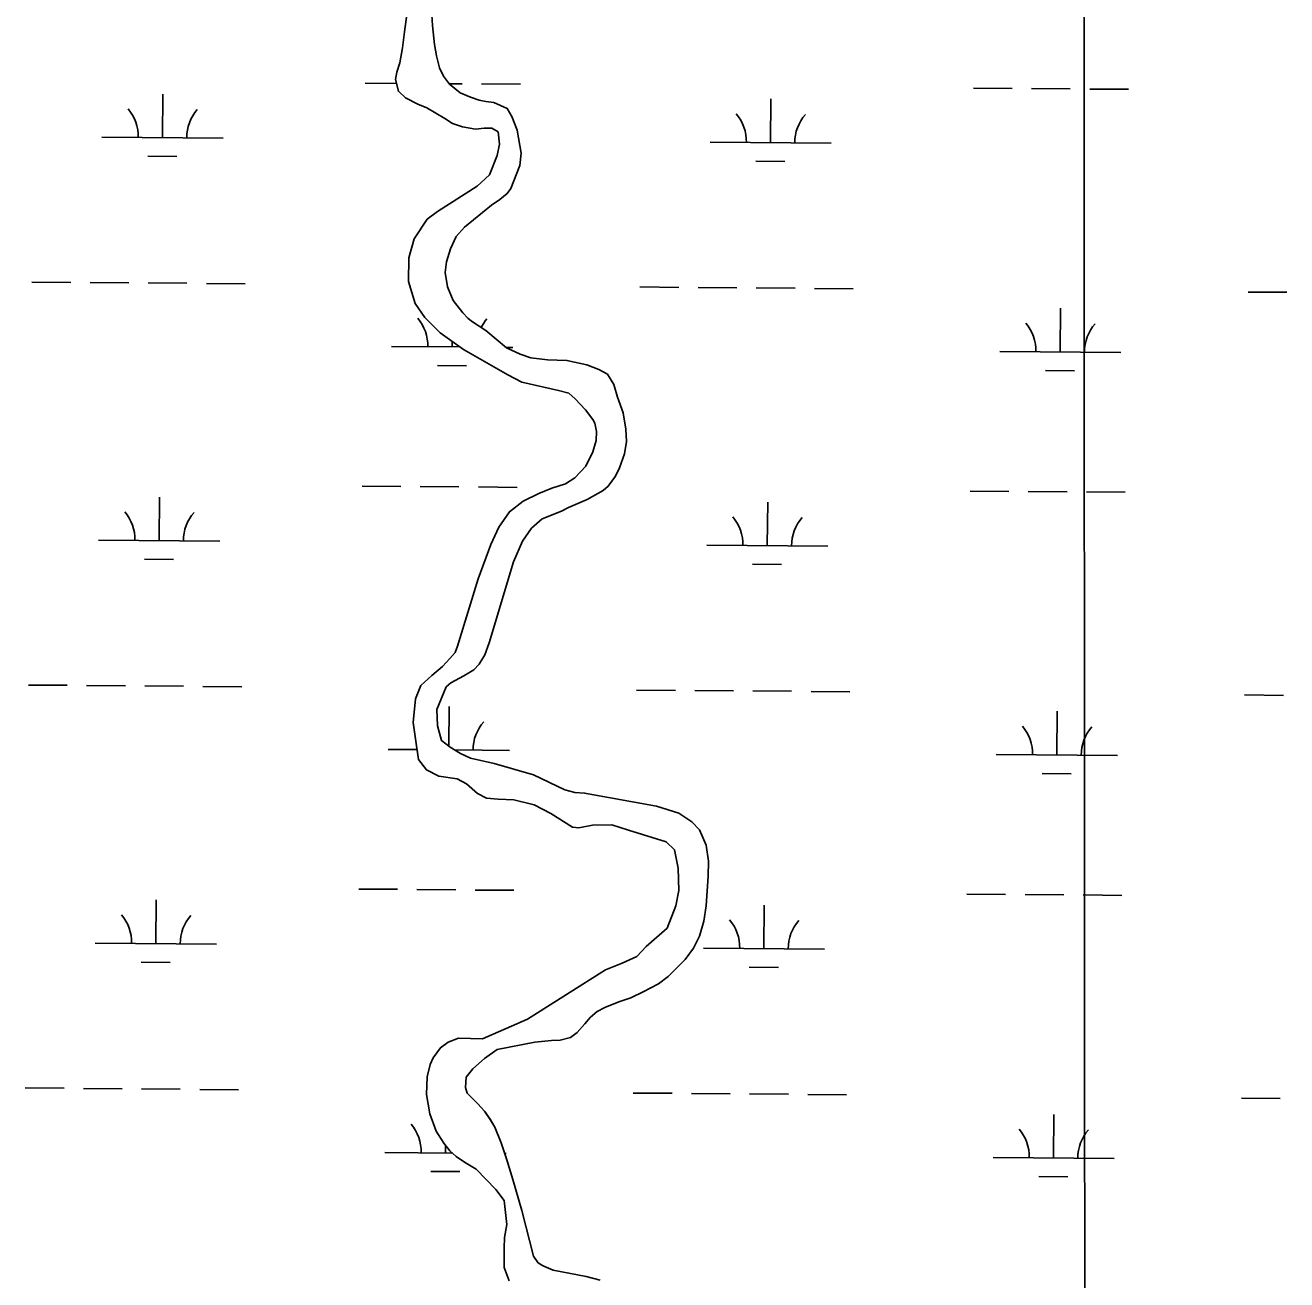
# Model space of a CAD drawing. Extents: x 3271442 to 3309282, y 752266 to 777610.
# Drawn here: x 3300933 to 3301975, y 765074 to 766109 of the extents above; entities that cross this region are included whole.
import ezdxf

# ---------------------------------------------------------------- set-up
doc = ezdxf.new("R2010")
doc.units = 0
for name, color, linetype in [('V-GRID-MAJR', 7, 'Continuous'), ('V-SITE-VEGE', 7, 'Continuous'), ('V-WETL-SWMP', 7, 'Continuous')]:
    doc.layers.add(name, color=color, linetype=linetype)

msp = doc.modelspace()

# ---------------------------------------------------------------- linework, layer by layer
at = {"layer": 'V-GRID-MAJR'}
msp.add_spline([(3301812, 757649.3), (3301808.5, 763709.3), (3301805, 769771.2), (3301801.5, 775833.2), (3301801.5, 775835.1)], degree=3, dxfattribs=at)
at = {"layer": 'V-SITE-VEGE'}
for points in [[(3301256.1, 766175.1), (3301246.3, 766103.8), (3301244.7, 766090.4), (3301242.4, 766078.1), (3301240, 766070.5), (3301238.9, 766064.5), (3301241.3, 766054.7), (3301247.3, 766049.2), (3301257.3, 766043.9), (3301264.8, 766040.9), (3301279.5, 766032.2), (3301286, 766028.1), (3301294.3, 766025.4), (3301304.9, 766023.5), (3301312.1, 766024.3), (3301318.5, 766024.2), (3301323.7, 766021.1), (3301324.7, 766010.9), (3301322.9, 766001.6), (3301316.4, 765985.6), (3301306.2, 765976.2), (3301273.7, 765955.3), (3301265, 765949), (3301254.4, 765932.8), (3301250, 765917.2), (3301249.7, 765897.6), (3301255.1, 765879.6), (3301263.2, 765867.8), (3301275.8, 765855.2), (3301295, 765841.5), (3301331.5, 765820.6), (3301343.2, 765814.4), (3301373.5, 765807.6), (3301382.1, 765805.4), (3301387.3, 765800.9), (3301395.6, 765791.7), (3301401.8, 765783.7), (3301403.4, 765780.7), (3301404.7, 765773.7), (3301404.5, 765766.4), (3301401.9, 765757), (3301396, 765745.3), (3301386.8, 765735.6), (3301379.3, 765730.7), (3301368, 765726.9), (3301357.2, 765722.5), (3301344.3, 765716.4), (3301332.9, 765707.5), (3301324.3, 765694.9), (3301317.6, 765680.6), (3301307.1, 765652.3), (3301290.2, 765596.7), (3301288.1, 765591.3), (3301283.8, 765586.4), (3301277.6, 765579.7), (3301268.8, 765572.4), (3301259.9, 765564.1), (3301255.4, 765553), (3301253.5, 765533.7), (3301255.7, 765518.3), (3301258, 765503.1), (3301264.4, 765494.5), (3301274.6, 765489.3), (3301289.7, 765487), (3301297.4, 765482.9), (3301306.7, 765474.9), (3301313.9, 765471.2), (3301323.6, 765470.3), (3301336.5, 765469.8), (3301353.5, 765465.6), (3301367.1, 765458.4), (3301385.1, 765447.1), (3301390.2, 765446.5), (3301401.5, 765448.8), (3301417.5, 765449.2), (3301431.1, 765444.7), (3301462.3, 765435.1), (3301469.1, 765428.4), (3301472.1, 765413.4), (3301472.7, 765394.8), (3301470.2, 765382.2), (3301463.2, 765363.9), (3301445.8, 765348.6), (3301438, 765340.5), (3301426, 765335), (3301412.2, 765329.3), (3301347.8, 765288.6), (3301310.7, 765272.4), (3301290.8, 765272.9), (3301282.3, 765269.8), (3301276, 765265.1), (3301269.9, 765256.8), (3301267.5, 765251.2), (3301265.1, 765241.2), (3301264.6, 765226.4)], [(3301484.8, 765347.2), (3301489.7, 765357.2), (3301493.4, 765369.6), (3301495.3, 765382.2), (3301497.1, 765406.7), (3301497.3, 765419), (3301495.2, 765432.2), (3301489.7, 765445.1), (3301483.5, 765451.5), (3301472.8, 765458.8), (3301454.3, 765464.6), (3301395, 765475.3), (3301386.8, 765475.8), (3301378.7, 765477.9), (3301352.9, 765490.5), (3301320.3, 765499.7), (3301300.9, 765504.1), (3301292.6, 765507.9), (3301284, 765513.3), (3301277, 765518.6), (3301273.7, 765530.8), (3301273.1, 765544.2), (3301280.7, 765563), (3301284.5, 765566.3), (3301295.2, 765572), (3301303.7, 765577), (3301308.1, 765581.6), (3301312.6, 765589.4), (3301316.3, 765599.4), (3301336.4, 765666.3), (3301343.6, 765683.3), (3301351.1, 765694), (3301360, 765701.6), (3301375.8, 765708.1), (3301381.7, 765711), (3301397, 765717.8), (3301410.2, 765725.1), (3301414.5, 765728.6), (3301420.6, 765736.9), (3301423.7, 765743.9), (3301427.9, 765755.3), (3301429.5, 765765.5), (3301428.9, 765775.7), (3301426.8, 765789.1), (3301422.2, 765802.2), (3301419, 765812.5), (3301413.8, 765821), (3301406.8, 765825.1), (3301396.8, 765828.8), (3301380.4, 765832.5), (3301364.4, 765833), (3301350.6, 765834.6), (3301341.7, 765837.6), (3301330.5, 765843), (3301313.4, 765857.1), (3301301.7, 765864.9), (3301298.7, 765867.4), (3301294.4, 765871.7), (3301286.6, 765881.9), (3301281.7, 765893.1), (3301279.8, 765905), (3301280.9, 765913.9), (3301284.3, 765924.6), (3301288.9, 765934.9), (3301295.8, 765942.6), (3301318.1, 765960.6), (3301325.1, 765965.2), (3301331.2, 765970.3), (3301334.2, 765974.5), (3301341.4, 765993.3), (3301342.7, 766003.7), (3301339.3, 766022.5), (3301335, 766033.8), (3301331.1, 766040.3), (3301320.2, 766045.4), (3301313.6, 766046.2), (3301308.1, 766047.2), (3301300.7, 766049.7), (3301292.4, 766053.4), (3301283.6, 766060.6), (3301278.5, 766067.1), (3301275.2, 766074), (3301272.7, 766084), (3301271.1, 766093.2), (3301269.4, 766108.9), (3301268.6, 766122.2)], [(3301407.9, 765073.2), (3301396.3, 765076.2), (3301369.1, 765081.5), (3301361.3, 765084.7), (3301359.2, 765085.8), (3301356.3, 765087.8), (3301352.7, 765093), (3301343.2, 765130.8), (3301335.7, 765156.4), (3301330.8, 765172.5), (3301326.2, 765186.5), (3301320.8, 765199.6), (3301317.1, 765206), (3301312.4, 765212.8), (3301306.8, 765218.7), (3301298, 765227.5), (3301296.6, 765232.2), (3301297.3, 765240.8), (3301302.7, 765247.7), (3301312.4, 765256.1), (3301322.8, 765263.7), (3301354, 765269.6), (3301367.7, 765271), (3301374.7, 765271.3), (3301383.4, 765273.6), (3301388.9, 765277.7), (3301395.2, 765284.7), (3301400, 765290.3), (3301405.3, 765294.9), (3301411.8, 765298.4), (3301423.3, 765303), (3301433.2, 765306.3), (3301443.2, 765311.2), (3301455.9, 765317.9), (3301463.9, 765323.9), (3301478.1, 765337.8), (3301484.8, 765347.2)], [(3301264.6, 765226.4), (3301267.3, 765210.6), (3301272.4, 765196.3), (3301278.9, 765186.2), (3301283.7, 765179.9), (3301288.9, 765175.2), (3301295.9, 765170.6), (3301305.5, 765164.9), (3301321.8, 765148), (3301328.7, 765139.1), (3301330.9, 765119.2), (3301329, 765108.5), (3301328.5, 765099.6), (3301328.6, 765083.6), (3301332.8, 765072.8)]]:
    msp.add_lwpolyline(points, dxfattribs=at)
at = {"layer": 'V-WETL-SWMP'}
for p, q in [((3301214, 766061.4), (3301239.7, 766061.2)), ((3301283.4, 766060.9), (3301294, 766060.8)), ((3301310, 766060.7), (3301342, 766060.4)), ((3301715.9, 766057.3), (3301747.9, 766057)), ((3301763.9, 766056.9), (3301795.9, 766056.7)), ((3301811.9, 766056.5), (3301843.9, 766056.3)), ((3301046.6, 766016.4), (3301046.9, 766052.4)), ((3301548.5, 766012.3), (3301548.8, 766048.3)), ((3300996.6, 766016.8), (3301096.6, 766016)), ((3301498.5, 766012.7), (3301598.5, 766011.8)), ((3301034.5, 766001.1), (3301058.5, 766000.9)), ((3301536.4, 765996.9), (3301560.4, 765996.7)), ((3300938.8, 765897.2), (3300970.8, 765896.9)), ((3300986.8, 765896.8), (3301018.8, 765896.5)), ((3301034.8, 765896.4), (3301066.8, 765896.2)), ((3301082.8, 765896), (3301114.8, 765895.8)), ((3301440.7, 765893.1), (3301472.7, 765892.8)), ((3301488.7, 765892.7), (3301520.7, 765892.4)), ((3301536.7, 765892.3), (3301568.7, 765892)), ((3301584.7, 765891.9), (3301616.7, 765891.6)), ((3301942.6, 765888.9), (3301974.6, 765888.7)), ((3301787.6, 765839.5), (3301787.8, 765875.5)), ((3301285.7, 765843.6), (3301285.7, 765848.1)), ((3301235.7, 765844), (3301292.1, 765843.6)), ((3301330.3, 765843.2), (3301335.7, 765843.2)), ((3301737.6, 765839.9), (3301837.6, 765839.1)), ((3301273.5, 765828.3), (3301297.5, 765828.1)), ((3301775.4, 765824.1), (3301799.4, 765823.9)), ((3301211.3, 765728.8), (3301243.3, 765728.5)), ((3301259.3, 765728.4), (3301291.3, 765728.1)), ((3301307.3, 765728), (3301339.3, 765727.7)), ((3301713.2, 765724.6), (3301745.2, 765724.4)), ((3301761.2, 765724.3), (3301793.2, 765724)), ((3301809.2, 765723.9), (3301841.2, 765723.6)), ((3301043.9, 765683.7), (3301044.2, 765719.7)), ((3301545.8, 765679.6), (3301546.1, 765715.6)), ((3300993.9, 765684.1), (3301093.9, 765683.3)), ((3301495.8, 765680), (3301595.8, 765679.2)), ((3301031.7, 765668.4), (3301055.7, 765668.2)), ((3301533.6, 765664.3), (3301557.6, 765664.1)), ((3300936, 765564.5), (3300968, 765564.3)), ((3300984, 765564.1), (3301016, 765563.9)), ((3301032, 765563.8), (3301064, 765563.5)), ((3301080, 765563.4), (3301112, 765563.1)), ((3301437.9, 765560.4), (3301469.9, 765560.1)), ((3301485.9, 765560), (3301517.9, 765559.8)), ((3301533.9, 765559.6), (3301565.9, 765559.4)), ((3301581.9, 765559.2), (3301613.9, 765559)), ((3301939.8, 765556.3), (3301971.8, 765556)), ((3301282.9, 765514.1), (3301283.2, 765546.9)), ((3301784.8, 765506.8), (3301785.1, 765542.8)), ((3301232.9, 765511.4), (3301256.8, 765511.2)), ((3301287.8, 765510.9), (3301332.9, 765510.5)), ((3301734.8, 765507.2), (3301834.8, 765506.4)), ((3301772.7, 765491.5), (3301796.7, 765491.3)), ((3301208.6, 765396.1), (3301240.6, 765395.9)), ((3301256.6, 765395.7), (3301288.6, 765395.5)), ((3301304.6, 765395.3), (3301336.6, 765395.1)), ((3301710.5, 765392), (3301742.5, 765391.7)), ((3301758.5, 765391.6), (3301790.5, 765391.3)), ((3301806.5, 765391.2), (3301838.5, 765390.9)), ((3301041.1, 765351.1), (3301041.4, 765387.1)), ((3301543, 765346.9), (3301543.3, 765382.9)), ((3300991.1, 765351.5), (3301091.1, 765350.7)), ((3301493, 765347.3), (3301593, 765346.5)), ((3301029, 765335.7), (3301053, 765335.5)), ((3301530.9, 765331.6), (3301554.9, 765331.4)), ((3300933.3, 765231.9), (3300965.3, 765231.6)), ((3300981.3, 765231.5), (3301013.3, 765231.2)), ((3301029.3, 765231.1), (3301061.3, 765230.8)), ((3301077.3, 765230.7), (3301109.3, 765230.4)), ((3301435.2, 765227.7), (3301467.2, 765227.5)), ((3301483.2, 765227.4), (3301515.2, 765227.1)), ((3301531.2, 765227), (3301563.2, 765226.7)), ((3301579.2, 765226.6), (3301611.2, 765226.3)), ((3301937.1, 765223.6), (3301969.1, 765223.3)), ((3301782.1, 765174.1), (3301782.4, 765210.1)), ((3301280.2, 765178.3), (3301280.2, 765184.5)), ((3301230.2, 765178.7), (3301285.5, 765178.2)), ((3301329, 765177.9), (3301330.2, 765177.9)), ((3301732.1, 765174.6), (3301832.1, 765173.7)), ((3301268.1, 765162.9), (3301292.1, 765162.8)), ((3301769.9, 765158.8), (3301793.9, 765158.6))]:
    msp.add_line(p, q, dxfattribs=at)
for points in [[(3301247.3, 766049.2), (3301241.3, 766054.7), (3301238.9, 766064.5), (3301240, 766070.5), (3301242.4, 766078.1), (3301244.7, 766090.4), (3301246.3, 766103.8), (3301256.1, 766175.1)], [(3301268.6, 766122.2), (3301269.4, 766108.9), (3301271.1, 766093.2), (3301272.7, 766084), (3301275.2, 766074), (3301278.5, 766067.1), (3301283.6, 766060.6), (3301292.4, 766053.4), (3301300.7, 766049.7), (3301308.1, 766047.2), (3301313.6, 766046.2), (3301320.2, 766045.4), (3301331.1, 766040.3), (3301335, 766033.8), (3301339.3, 766022.5), (3301342.7, 766003.7), (3301341.4, 765993.3), (3301334.2, 765974.5), (3301331.2, 765970.3), (3301325.1, 765965.2), (3301318.1, 765960.6), (3301295.8, 765942.6), (3301288.9, 765934.9), (3301284.3, 765924.6), (3301280.9, 765913.9), (3301279.8, 765905), (3301281.7, 765893.1), (3301286.6, 765881.9), (3301294.4, 765871.7), (3301298.7, 765867.4), (3301301.7, 765864.9), (3301313.4, 765857.1), (3301330.5, 765843), (3301341.7, 765837.6), (3301350.6, 765834.6), (3301364.4, 765833), (3301380.4, 765832.5), (3301396.8, 765828.8), (3301406.8, 765825.1), (3301413.8, 765821), (3301419, 765812.5), (3301422.2, 765802.2), (3301426.8, 765789.1), (3301428.9, 765775.7), (3301429.5, 765765.5), (3301427.9, 765755.3), (3301423.7, 765743.9), (3301420.6, 765736.9), (3301414.5, 765728.6), (3301410.2, 765725.1), (3301397, 765717.8), (3301381.7, 765711), (3301375.8, 765708.1), (3301360, 765701.6), (3301351.1, 765694), (3301343.6, 765683.3), (3301336.4, 765666.3), (3301316.3, 765599.4), (3301312.6, 765589.4), (3301308.1, 765581.6), (3301303.7, 765577), (3301295.2, 765572), (3301284.5, 765566.3), (3301280.7, 765563), (3301273.1, 765544.2), (3301273.7, 765530.8), (3301277, 765518.6), (3301284, 765513.3), (3301292.6, 765507.9), (3301300.9, 765504.1), (3301320.3, 765499.7), (3301352.9, 765490.5), (3301378.7, 765477.9)], [(3301328.6, 765083.6), (3301328.5, 765099.6), (3301329, 765108.5), (3301330.9, 765119.2), (3301328.7, 765139.1), (3301321.8, 765148), (3301305.5, 765164.9), (3301295.9, 765170.6), (3301288.9, 765175.2), (3301283.7, 765179.9), (3301278.9, 765186.2), (3301272.4, 765196.3), (3301267.3, 765210.6), (3301264.6, 765226.4), (3301265.1, 765241.2), (3301267.5, 765251.2), (3301269.9, 765256.8), (3301276, 765265.1), (3301282.3, 765269.8), (3301290.8, 765272.9), (3301310.7, 765272.4), (3301347.8, 765288.6), (3301412.2, 765329.3), (3301426, 765335), (3301438, 765340.5), (3301445.8, 765348.6), (3301463.2, 765363.9), (3301470.2, 765382.2), (3301472.7, 765394.8), (3301472.1, 765413.4), (3301469.1, 765428.4), (3301462.3, 765435.1), (3301431.1, 765444.7), (3301417.5, 765449.2), (3301401.5, 765448.8), (3301390.2, 765446.5), (3301385.1, 765447.1), (3301367.1, 765458.4), (3301353.5, 765465.6), (3301336.5, 765469.8), (3301323.6, 765470.3), (3301313.9, 765471.2), (3301306.7, 765474.9), (3301297.4, 765482.9), (3301289.7, 765487), (3301274.6, 765489.3), (3301264.4, 765494.5), (3301258, 765503.1), (3301255.7, 765518.3), (3301253.5, 765533.7), (3301255.4, 765553), (3301259.9, 765564.1), (3301268.8, 765572.4), (3301277.6, 765579.7), (3301283.8, 765586.4), (3301288.1, 765591.3), (3301290.2, 765596.7), (3301307.1, 765652.3), (3301317.6, 765680.6), (3301324.3, 765694.9), (3301332.9, 765707.5), (3301344.3, 765716.4), (3301357.2, 765722.5), (3301368, 765726.9), (3301379.3, 765730.7), (3301386.8, 765735.6), (3301396, 765745.3), (3301401.9, 765757), (3301404.5, 765766.4), (3301404.7, 765773.7), (3301403.4, 765780.7), (3301401.8, 765783.7), (3301395.6, 765791.7), (3301387.3, 765800.9), (3301382.1, 765805.4), (3301373.5, 765807.6), (3301343.2, 765814.4), (3301331.5, 765820.6), (3301295, 765841.5), (3301275.8, 765855.2), (3301263.2, 765867.8), (3301255.1, 765879.6), (3301249.7, 765897.6), (3301250, 765917.2), (3301254.4, 765932.8), (3301265, 765949), (3301273.7, 765955.3), (3301306.2, 765976.2), (3301316.4, 765985.6), (3301322.9, 766001.6), (3301324.7, 766010.9), (3301323.7, 766021.1), (3301318.5, 766024.2), (3301312.1, 766024.3), (3301304.9, 766023.5), (3301294.3, 766025.4), (3301286, 766028.1), (3301279.5, 766032.2), (3301264.8, 766040.9), (3301257.3, 766043.9), (3301247.3, 766049.2)], [(3301378.7, 765477.9), (3301386.8, 765475.8), (3301395, 765475.3), (3301454.3, 765464.6), (3301472.8, 765458.8), (3301483.5, 765451.5), (3301489.7, 765445.1), (3301495.2, 765432.2), (3301497.3, 765419), (3301497.1, 765406.7), (3301495.3, 765382.2), (3301493.4, 765369.6), (3301489.7, 765357.2), (3301484.8, 765347.2), (3301478.1, 765337.8), (3301463.9, 765323.9), (3301455.9, 765317.9), (3301443.2, 765311.2), (3301433.2, 765306.3), (3301423.3, 765303), (3301411.8, 765298.4), (3301405.3, 765294.9), (3301400, 765290.3), (3301395.2, 765284.7), (3301388.9, 765277.7), (3301383.4, 765273.6), (3301374.7, 765271.3), (3301367.7, 765271), (3301354, 765269.6), (3301322.8, 765263.7), (3301312.4, 765256.1), (3301302.7, 765247.7), (3301297.3, 765240.8), (3301296.6, 765232.2), (3301298, 765227.5), (3301306.8, 765218.7), (3301312.4, 765212.8), (3301317.1, 765205.9), (3301320.8, 765199.6), (3301326.2, 765186.5), (3301330.8, 765172.5), (3301335.7, 765156.4), (3301343.2, 765130.8), (3301352.7, 765093), (3301356.3, 765087.8), (3301359.2, 765085.8), (3301361.3, 765084.7), (3301369.1, 765081.5), (3301396.3, 765076.2), (3301407.9, 765073.2)], [(3301332.8, 765072.8), (3301328.6, 765083.6)]]:
    msp.add_lwpolyline(points, dxfattribs=at)
for centre, start, end in [((3300991.4, 766017.3), 358.7563, 40.2999), ((3301101.8, 766016.4), 138.7563, 180.2999), ((3301493.3, 766013.2), 358.7563, 40.2999), ((3301603.7, 766012.3), 138.7563, 180.2999), ((3301230.4, 765844.5), 358.7563, 40.2999), ((3301340.9, 765843.6), 138.7563, 152.9738), ((3301732.3, 765840.4), 358.7563, 40.2999), ((3301842.8, 765839.5), 138.7563, 180.2999), ((3300988.6, 765684.7), 358.7563, 40.2999), ((3301099.1, 765683.8), 138.7563, 180.2999), ((3301490.5, 765680.5), 358.7563, 40.2999), ((3301601, 765679.6), 138.7563, 180.2999), ((3301338.2, 765511), 138.7563, 180.2999), ((3301729.6, 765507.7), 358.7563, 40.2999), ((3301840.1, 765506.8), 138.7563, 180.2999), ((3300985.9, 765352), 358.7563, 40.2999), ((3301096.4, 765351.1), 138.7563, 180.2999), ((3301487.8, 765347.9), 358.7563, 40.2999), ((3301598.3, 765347), 138.7563, 180.2999), ((3301224.9, 765179.2), 358.7563, 40.2999), ((3301726.8, 765175.1), 358.7563, 40.2999), ((3301837.3, 765174.2), 138.7563, 180.2999)]:
    msp.add_arc(centre, 35.2, start, end, dxfattribs=at)

doc.saveas('drawing.dxf')
